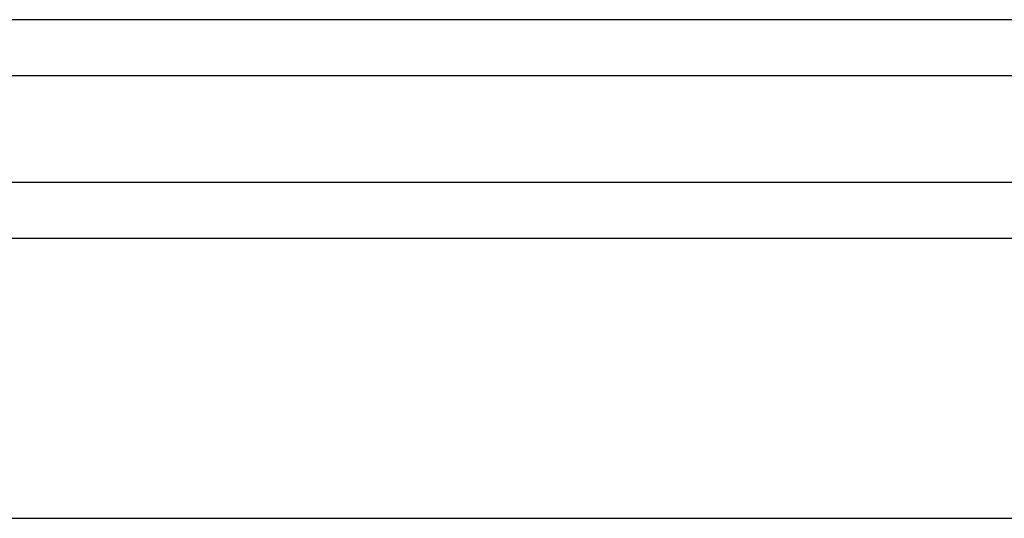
# Model space of a CAD drawing. Header units: inches. Extents: x 3 to 289, y 4 to 291.
# Tile 292 of 634: x 107.456 to 108.335, y 133.39 to 133.835. Entities that reach past the tile are written whole.
import ezdxf

# ---------------------------------------------------------------- set-up
doc = ezdxf.new("R2010")
doc.units = ezdxf.units.IN
doc.header["$LTSCALE"] = 0.5
doc.header["$MEASUREMENT"] = 0
doc.layers.add('PLOTVIEW1', color=7, linetype='Continuous')
doc.layers.add('STR_INS', color=8, linetype='Continuous')

msp = doc.modelspace()

# ---------------------------------------------------------------- linework, layer by layer
at = {"layer": 'PLOTVIEW1', "color": 97, "linetype": 'Continuous'}
for p, q in [((65.17472, 133.68995), (111.17472, 133.68995)), ((65.17472, 133.63995), (111.17472, 133.63995)), ((65.17472, 133.38995), (111.17472, 133.38995))]:
    msp.add_line(p, q, dxfattribs=at)
at = {"layer": 'STR_INS', "color": 4, "linetype": 'Continuous'}
for p, q in [((111.17472, 133.83495), (104.67479, 133.83495)), ((111.17472, 133.78495), (104.67479, 133.78495))]:
    msp.add_line(p, q, dxfattribs=at)

doc.saveas('drawing.dxf')
